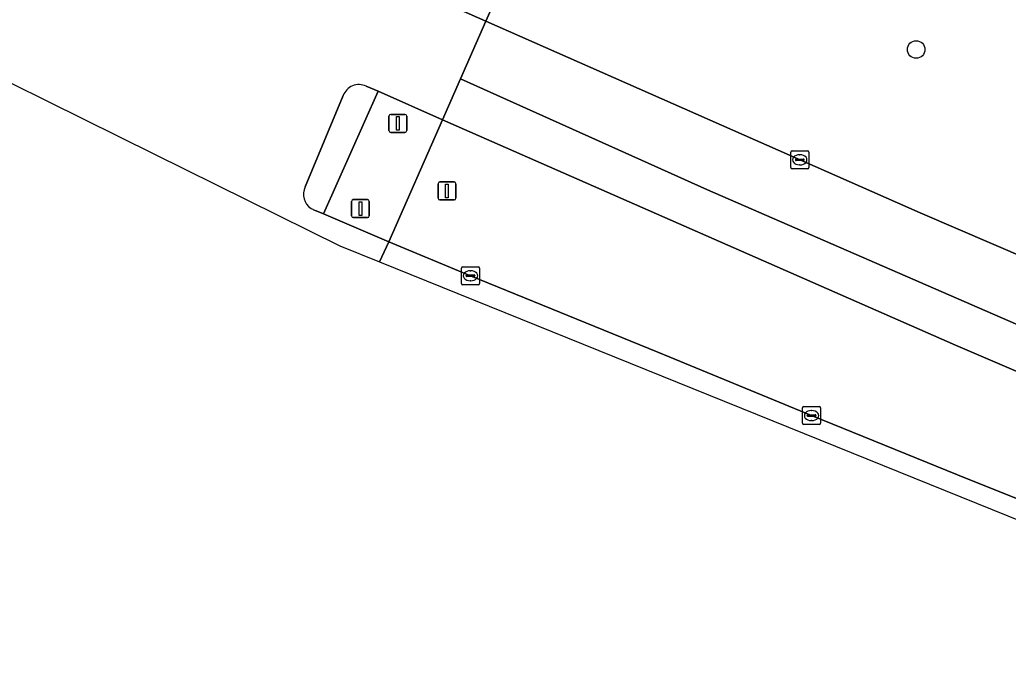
# Model space of a CAD drawing. Extents: x 160349 to 161355, y 381727 to 382854.
# Drawn here: x 160647.1 to 160702.1, y 381866.5 to 381902.3 of the extents above; entities that cross this region are included whole.
import ezdxf

# ---------------------------------------------------------------- set-up
doc = ezdxf.new("R2010")
doc.units = 0
for name, color, linetype in [('IMGEO_Berm_groen', 7, 'Continuous'), ('IMGEO_Boom', 7, 'Continuous'), ('IMGEO_Kolk', 7, 'Continuous'), ('IMGEO_Lichtmast', 7, 'Continuous'), ('IMGEO_Rijbaan_regionaal_gesloten', 7, 'Continuous'), ('IMGEO_Verkeerseiland_gesloten', 7, 'Continuous'), ('IMGEO_Verkeersregelinstallatiepaal', 7, 'Continuous'), ('IMGEO_Voetpad_open', 7, 'Continuous')]:
    doc.layers.add(name, color=color, linetype=linetype)

msp = doc.modelspace()

# ---------------------------------------------------------------- linework, layer by layer
at = {"layer": 'IMGEO_Berm_groen'}
for points in [[(160824.304, 381867.688), (160819.275, 381869.125), (160815.643, 381870.203), (160710.934, 381901.384), (160677.174, 381911.473), (160673.041, 381902.206), (160697.175, 381891.554), (160719.115, 381882.137)], [(160716.646, 381876.715), (160699.138, 381884.208), (160670.634, 381896.725), (160667.645, 381889.952), (160672.187, 381888.066), (160682.593, 381883.817), (160691.145, 381880.297), (160699.855, 381876.767), (160708.297, 381873.392)]]:
    msp.add_lwpolyline(points, dxfattribs=at)
at = {"layer": 'IMGEO_Boom'}
msp.add_circle((160696.957, 381900.635), 0.489, dxfattribs=at)
at = {"layer": 'IMGEO_Kolk'}
for p, q in [((160689.985, 381894.08), (160689.985, 381894.932)), ((160690.06, 381895.006), (160690.912, 381895.006)), ((160690.986, 381894.932), (160690.986, 381894.08)), ((160690.244, 381894.5), (160690.244, 381894.512)), ((160690.682, 381894.463), (160690.284, 381894.463)), ((160690.287, 381894.549), (160690.685, 381894.549)), ((160690.473, 381894.786), (160690.498, 381894.786)), ((160690.728, 381894.512), (160690.728, 381894.5)), ((160690.912, 381894.006), (160690.06, 381894.006)), ((160690.496, 381894.226), (160690.471, 381894.226)), ((160671.686, 381887.64), (160671.686, 381888.492)), ((160671.761, 381888.566), (160672.613, 381888.566)), ((160672.174, 381888.346), (160672.199, 381888.346)), ((160672.687, 381888.492), (160672.687, 381887.64)), ((160671.945, 381888.06), (160671.945, 381888.072)), ((160672.383, 381888.023), (160671.985, 381888.023)), ((160671.988, 381888.109), (160672.386, 381888.109)), ((160672.197, 381887.786), (160672.172, 381887.786)), ((160672.429, 381888.072), (160672.429, 381888.06)), ((160672.613, 381887.566), (160671.761, 381887.566)), ((160690.644, 381879.872), (160690.644, 381880.724)), ((160690.719, 381880.798), (160691.571, 381880.798)), ((160691.645, 381880.724), (160691.645, 381879.872)), ((160690.903, 381880.292), (160690.903, 381880.304)), ((160691.341, 381880.255), (160690.943, 381880.255)), ((160690.946, 381880.341), (160691.344, 381880.341)), ((160691.132, 381880.578), (160691.157, 381880.578)), ((160691.387, 381880.304), (160691.387, 381880.292)), ((160691.571, 381879.798), (160690.719, 381879.798)), ((160691.155, 381880.018), (160691.13, 381880.018))]:
    msp.add_line(p, q, dxfattribs=at)
for points in [[(160689.985, 381894.08), (160689.985, 381894.932)], [(160690.06, 381895.006), (160690.912, 381895.006)], [(160690.986, 381894.932), (160690.986, 381894.08)], [(160690.912, 381894.006), (160690.06, 381894.006)], [(160671.686, 381887.64), (160671.686, 381888.492)], [(160671.761, 381888.566), (160672.613, 381888.566)], [(160672.687, 381888.492), (160672.687, 381887.64)], [(160672.613, 381887.566), (160671.761, 381887.566)], [(160690.644, 381879.872), (160690.644, 381880.724)], [(160690.719, 381880.798), (160691.571, 381880.798)], [(160691.645, 381880.724), (160691.645, 381879.872)], [(160691.571, 381879.798), (160690.719, 381879.798)]]:
    msp.add_lwpolyline(points, dxfattribs=at)
for centre, radius, start, end in [((160690.062, 381894.93), 0.0765, 91.552, 178.448), ((160690.062, 381894.93), 0.0765, 91.552, 178.448), ((160690.91, 381894.93), 0.0765, 1.552, 88.448), ((160690.91, 381894.93), 0.0765, 1.552, 88.448), ((160690.284, 381894.509), 0.0403, 85.8775, 175.7526), ((160690.281, 381894.499), 0.0366, 178.938, 274.7102), ((160690.685, 381894.506), 0.043, 264.8664, 352.4533), ((160690.689, 381894.511), 0.0386, 1.7309, 96.639), ((160690.062, 381894.082), 0.0765, 181.552, 268.448), ((160690.062, 381894.082), 0.0765, 181.552, 268.448), ((160690.91, 381894.082), 0.0765, 271.552, 358.448), ((160690.91, 381894.082), 0.0765, 271.552, 358.448), ((160671.763, 381888.49), 0.0765, 91.552, 178.448), ((160671.763, 381888.49), 0.0765, 91.552, 178.448), ((160672.611, 381888.49), 0.0765, 1.552, 88.448), ((160672.611, 381888.49), 0.0765, 1.552, 88.448), ((160671.985, 381888.069), 0.0403, 85.8775, 175.7526), ((160671.982, 381888.059), 0.0366, 178.938, 274.7102), ((160672.386, 381888.066), 0.043, 264.8664, 352.4533), ((160672.39, 381888.071), 0.0386, 1.7309, 96.639), ((160671.763, 381887.642), 0.0765, 181.552, 268.448), ((160671.763, 381887.642), 0.0765, 181.552, 268.448), ((160672.611, 381887.642), 0.0765, 271.552, 358.448), ((160672.611, 381887.642), 0.0765, 271.552, 358.448), ((160690.721, 381880.722), 0.0765, 91.552, 178.448), ((160690.721, 381880.722), 0.0765, 91.552, 178.448), ((160691.569, 381880.722), 0.0765, 1.552, 88.448), ((160691.569, 381880.722), 0.0765, 1.552, 88.448), ((160690.943, 381880.301), 0.0403, 85.8775, 175.7526), ((160690.94, 381880.291), 0.0366, 178.938, 274.7102), ((160691.344, 381880.298), 0.043, 264.8664, 352.4533), ((160691.348, 381880.303), 0.0386, 1.7309, 96.639), ((160690.721, 381879.874), 0.0765, 181.552, 268.448), ((160690.721, 381879.874), 0.0765, 181.552, 268.448), ((160691.569, 381879.874), 0.0765, 271.552, 358.448), ((160691.569, 381879.874), 0.0765, 271.552, 358.448)]:
    msp.add_arc(centre, radius, start, end, dxfattribs=at)
for centre, major_axis, ratio, start_param, end_param in [((160690.472, 381894.506), (-0.387, 0.002), 0.722429, 4.712389, 7.853982), ((160690.497, 381894.506), (-0.39, 0.002), 0.717154, 1.570796, 4.712389), ((160672.173, 381888.066), (-0.387, 0.002), 0.722429, 4.712389, 7.853982), ((160672.198, 381888.066), (-0.39, 0.002), 0.717154, 1.570796, 4.712389), ((160691.131, 381880.298), (-0.387, 0.002), 0.722429, 4.712389, 7.853982), ((160691.156, 381880.298), (-0.39, 0.002), 0.717154, 1.570796, 4.712389)]:
    msp.add_ellipse(centre, major_axis=major_axis, ratio=ratio, start_param=start_param, end_param=end_param, dxfattribs=at)
at = {"layer": 'IMGEO_Lichtmast'}
for p, q in [((160670.485, 381893.276), (160671.275, 381893.276)), ((160671.275, 381893.276), (160670.485, 381893.276)), ((160670.385, 381892.376), (160670.385, 381893.176)), ((160670.385, 381893.176), (160670.385, 381892.376)), ((160671.375, 381893.176), (160671.375, 381892.376)), ((160671.375, 381892.376), (160671.375, 381893.176)), ((160671.275, 381892.276), (160670.485, 381892.276)), ((160670.485, 381892.276), (160671.275, 381892.276))]:
    msp.add_line(p, q, dxfattribs=at)
msp.add_lwpolyline([(160670.805, 381893.151), (160670.955, 381893.151), (160670.955, 381892.401), (160670.805, 381892.401), (160670.805, 381893.151)], dxfattribs=at)
for centre, start, end in [((160670.485, 381893.176), 90, 180), ((160670.485, 381893.176), 90, 180), ((160671.275, 381893.176), 0, 90), ((160671.275, 381893.176), 360, 90), ((160670.485, 381892.376), 180, 270), ((160670.485, 381892.376), 180, 270), ((160671.275, 381892.376), 270, 0), ((160671.275, 381892.376), 270, 0)]:
    msp.add_arc(centre, 0.1, start, end, dxfattribs=at)
at = {"layer": 'IMGEO_Rijbaan_regionaal_gesloten'}
for points in [[(160666.389, 381898.593), (160667.048, 381898.322), (160670.634, 381896.725), (160671.637, 381899.009), (160673.041, 381902.206), (160669.467, 381903.793), (160669.106, 381903.933), (160646.282, 381914.496), (160644.778, 381911.361), (160643.255, 381908.186), (160641.93, 381905.424), (160643.427, 381904.706), (160646.098, 381903.448)], [(160642.494, 381902.702), (160641.355, 381903.103), (160640.692, 381901.715), (160654.629, 381894.82), (160664.923, 381889.727), (160667.129, 381888.836)], [(160719.115, 381882.137), (160697.175, 381891.554), (160673.041, 381902.206), (160671.637, 381899.009), (160685.357, 381892.83), (160720.869, 381877.388), (160759.412, 381861.851), (160785.928, 381851.241), (160815.758, 381840.347), (160850.039, 381828.315), (160873.607, 381820.906), (160874.61, 381823.892)], [(160662.994, 381892.999), (160665.115, 381898.072)], [(160667.129, 381888.836), (160667.645, 381889.952), (160664.015, 381891.508), (160663.514, 381891.713)], [(160708.297, 381873.392), (160699.855, 381876.767), (160691.145, 381880.297), (160682.593, 381883.817), (160672.187, 381888.066), (160667.645, 381889.952), (160667.129, 381888.836), (160746.553, 381856.74)]]:
    msp.add_lwpolyline(points, dxfattribs=at)
msp.add_lwpolyline([(160759.412, 381861.851), (160720.869, 381877.388), (160685.357, 381892.83), (160671.637, 381899.009), (160670.634, 381896.725), (160699.138, 381884.208), (160716.646, 381876.715), (160736.019, 381868.541), (160758.326, 381859.56), (160788.426, 381847.889), (160803.788, 381842.174), (160824.057, 381834.87), (160842.005, 381828.58), (160860.286, 381822.338), (160870.879, 381818.81), (160872.706, 381818.225), (160873.607, 381820.906), (160850.039, 381828.315), (160815.758, 381840.347), (160785.928, 381851.241)], close=True, dxfattribs=at)
for centre, radius, start, end in [((160665.983, 381897.767), 0.92, 63.8175, 160.6665), ((160663.849, 381892.597), 0.945, 154.7951, 236.4715), ((160663.87, 381892.638), 0.991, 236.7366, 248.9143)]:
    msp.add_arc(centre, radius, start, end, dxfattribs=at)
at = {"layer": 'IMGEO_Verkeerseiland_gesloten'}
for points in [[(160664.015, 381891.508), (160667.048, 381898.322)], [(160667.048, 381898.322), (160666.389, 381898.593)], [(160665.115, 381898.072), (160662.994, 381892.999)], [(160663.514, 381891.713), (160664.015, 381891.508)]]:
    msp.add_lwpolyline(points, dxfattribs=at)
for centre, radius, start, end in [((160665.983, 381897.767), 0.92, 63.8175, 160.6665), ((160663.849, 381892.597), 0.945, 154.7951, 236.4715), ((160663.87, 381892.638), 0.991, 236.7366, 248.9143)]:
    msp.add_arc(centre, radius, start, end, dxfattribs=at)
at = {"layer": 'IMGEO_Verkeersregelinstallatiepaal'}
for p, q in [((160667.657, 381896.131), (160667.657, 381896.931)), ((160667.657, 381896.931), (160667.657, 381896.131)), ((160667.757, 381897.031), (160668.547, 381897.031)), ((160668.547, 381897.031), (160667.757, 381897.031)), ((160668.647, 381896.931), (160668.647, 381896.131)), ((160668.647, 381896.131), (160668.647, 381896.931)), ((160668.547, 381896.031), (160667.757, 381896.031)), ((160667.757, 381896.031), (160668.547, 381896.031)), ((160665.573, 381891.396), (160665.573, 381892.196)), ((160665.573, 381892.196), (160665.573, 381891.396)), ((160665.673, 381892.296), (160666.463, 381892.296)), ((160666.463, 381892.296), (160665.673, 381892.296)), ((160666.563, 381892.196), (160666.563, 381891.396)), ((160666.563, 381891.396), (160666.563, 381892.196)), ((160666.463, 381891.296), (160665.673, 381891.296)), ((160665.673, 381891.296), (160666.463, 381891.296))]:
    msp.add_line(p, q, dxfattribs=at)
for points in [[(160668.077, 381896.906), (160668.227, 381896.906), (160668.227, 381896.156), (160668.077, 381896.156), (160668.077, 381896.906)], [(160665.993, 381892.171), (160666.143, 381892.171), (160666.143, 381891.421), (160665.993, 381891.421), (160665.993, 381892.171)]]:
    msp.add_lwpolyline(points, dxfattribs=at)
for centre, start, end in [((160667.757, 381896.931), 90, 180), ((160667.757, 381896.931), 90, 180), ((160668.547, 381896.931), 0, 90), ((160668.547, 381896.931), 360, 90), ((160667.757, 381896.131), 180, 270), ((160667.757, 381896.131), 180, 270), ((160668.547, 381896.131), 270, 0), ((160668.547, 381896.131), 270, 0), ((160665.673, 381892.196), 90, 180), ((160665.673, 381892.196), 90, 180), ((160666.463, 381892.196), 0, 90), ((160666.463, 381892.196), 360, 90), ((160665.673, 381891.396), 180, 270), ((160665.673, 381891.396), 180, 270), ((160666.463, 381891.396), 270, 0), ((160666.463, 381891.396), 270, 0)]:
    msp.add_arc(centre, 0.1, start, end, dxfattribs=at)
at = {"layer": 'IMGEO_Voetpad_open'}
for points in [[(160673.357, 381912.607), (160669.467, 381903.793), (160673.041, 381902.206), (160677.174, 381911.473)], [(160664.015, 381891.508), (160667.645, 381889.952), (160670.634, 381896.725), (160667.048, 381898.322)]]:
    msp.add_lwpolyline(points, close=True, dxfattribs=at)

doc.saveas('drawing.dxf')
